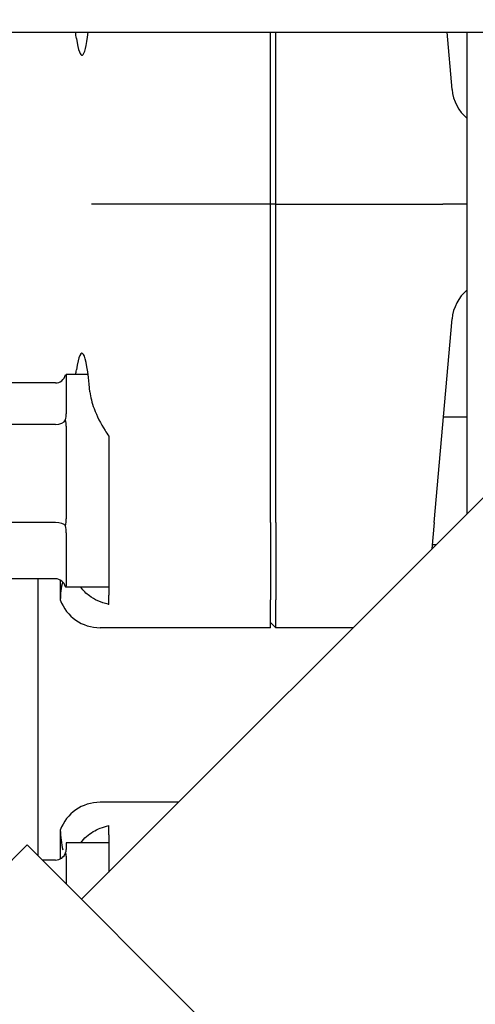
# Model space of a CAD drawing. Header units: inches. Extents: x 18 to 846, y -44 to 561.
# Tile 311 of 637: x 338.52 to 339.86, y 483 to 485.89. Entities that reach past the tile are written whole.
import ezdxf

# ---------------------------------------------------------------- set-up
doc = ezdxf.new("R2010")
doc.units = ezdxf.units.IN
doc.header["$LTSCALE"] = 24
doc.header["$MEASUREMENT"] = 0
doc.layers.add('Dimension (ANSI)', color=7, linetype='Continuous', lineweight=25)
doc.layers.add('Visible (ANSI)', color=7, linetype='Continuous', lineweight=30)
doc.styles.add('Note Text (ANSI)', font='tahoma.ttf')
doc.dimstyles.new('SB Fraction-16 (ANSI)', dxfattribs={"dimscale": 24, "dimtxt": 0.125, "dimasz": 0.098425, "dimexe": 0.125, "dimexo": 0.0625, "dimgap": 0.031496, "dimtad": 0, "dimtih": 1, "dimtoh": 1, "dimdec": 4, "dimrnd": 1e-08, "dimzin": 0, "dimdsep": 46, "dimlunit": 5, "dimtxsty": 'Note Text (ANSI)', "dimcen": 0.09, "dimdle": 0.393701, "dimclrd": 256, "dimclre": 256, "dimclrt": 256, "dimadec": 0, "dimazin": 3, "dimtfac": 0.96, "dimtofl": 0, "dimtmove": 0, "dimatfit": 3, "dimfxl": 1, "dimfrac": 2, "dimtolj": 1, "dimtzin": 12, "dimlwd": -1, "dimlwe": -1, "dimarcsym": 0})

# ---------------------------------------------------------------- blocks, each defined once
blk = doc.blocks.new('*D18')
at = {"layer": 'Defpoints', "color": 0, "transparency": 16777216}
for p in [(349.6784, 522.0867), (260.8595, 408.0867), (349.6784, 408.0867)]:
    blk.add_point(p, dxfattribs=at)
at = {"layer": 'Dimension (ANSI)', "transparency": 16777216}
for p, q in [((348.1784, 522.0867), (257.8595, 522.0867)), ((260.8595, 519.7245), (260.8595, 464.3476)), ((260.8595, 410.4489), (260.8595, 459.8257)), ((348.1784, 408.0867), (257.8595, 408.0867))]:
    blk.add_line(p, q, dxfattribs=at)
for points in [[(260.4658, 519.7245), (261.2532, 519.7245), (260.8595, 522.0867)], [(260.4658, 410.4489), (261.2532, 410.4489), (260.8595, 408.0867)]]:
    blk.add_solid(points, dxfattribs=at)
at = {"layer": 'Dimension (ANSI)', "transparency": 16777216, "insert": (257.7598, 463.5917), "char_height": 3, "attachment_point": 1, "style": 'Note Text (ANSI)'}
blk.add_mtext('\\A1;114', dxfattribs=at)

msp = doc.modelspace()

# ---------------------------------------------------------------- linework, layer by layer
at = {"layer": 'Visible (ANSI)'}
for p, q in [((334.17313, 485.85618), (339.88439, 485.85618)), ((339.25939, 485.35094), (339.25939, 485.85618)), ((339.27501, 485.35094), (339.27501, 485.85618)), ((339.79241, 485.68787), (339.77768, 485.85618)), ((339.83689, 484.44239), (339.83689, 485.85618)), ((341.0468, 485.6523), (338.70424, 483.30974)), ((338.85778, 485.35094), (338.73318, 485.35094)), ((339.25939, 485.35094), (338.85778, 485.35094)), ((339.27501, 485.35094), (339.25939, 485.35094)), ((339.25939, 484.41623), (339.25939, 485.35094)), ((339.27501, 484.41623), (339.27501, 485.35094)), ((339.27501, 485.35094), (339.69736, 485.35094)), ((339.69736, 485.35094), (339.7655, 485.35094)), ((339.83689, 485.35094), (339.7655, 485.35094)), ((339.74011, 484.41623), (339.79241, 485.01402)), ((338.65939, 484.85094), (338.65939, 484.73578)), ((338.72361, 484.85094), (338.65939, 484.85094)), ((338.62814, 484.82602), (338.41935, 484.82602)), ((339.83689, 484.72594), (339.76721, 484.72594)), ((338.62814, 484.70402), (338.41935, 484.70402)), ((338.65939, 484.69865), (338.65939, 484.42726)), ((338.62814, 484.41644), (338.41935, 484.41644)), ((338.78439, 484.41839), (338.78439, 484.27236)), ((339.25939, 484.41623), (339.25939, 484.18897)), ((339.27501, 484.41623), (339.27501, 484.18897)), ((339.74011, 484.41623), (339.73334, 484.33884)), ((338.65939, 484.38619), (338.65939, 484.22993)), ((339.74544, 484.35094), (339.7344, 484.35094)), ((338.62814, 484.25087), (338.41935, 484.25087)), ((338.57643, 484.25087), (338.57643, 483.43756)), ((338.78439, 484.25692), (338.78439, 484.20285)), ((338.64203, 484.24712), (338.64203, 484.18866)), ((338.65939, 484.22598), (338.65939, 484.22594)), ((338.78439, 484.22594), (338.65939, 484.22594)), ((338.78439, 484.17566), (338.78439, 484.20285)), ((339.25939, 484.10719), (339.25939, 484.18897)), ((339.27501, 484.10719), (339.27501, 484.18897)), ((339.25939, 484.10719), (338.75891, 484.10719)), ((339.27501, 484.10719), (339.25939, 484.12288)), ((339.50169, 484.10719), (339.27501, 484.10719)), ((338.98919, 483.59469), (338.75891, 483.59469)), ((338.78439, 483.49904), (338.78439, 483.52623)), ((338.64203, 483.51322), (338.64203, 483.42848)), ((338.78439, 483.49904), (338.78439, 483.44497)), ((338.03709, 482.96149), (338.54479, 483.4692)), ((340.2072, 481.80679), (338.54479, 483.4692)), ((338.65939, 483.47594), (338.65939, 483.4555)), ((338.78439, 483.47594), (338.65939, 483.47594)), ((338.62814, 483.42507), (338.58892, 483.42507)), ((338.65939, 483.43634), (338.65939, 483.3546)), ((338.78439, 483.42953), (338.78439, 483.38989))]:
    msp.add_line(p, q, dxfattribs=at)
for centre, start, end in [((339.91693, 485.69876), 185, 230.18), ((339.91693, 485.00312), 129.82, 175)]:
    msp.add_arc(centre, 0.125, start, end, dxfattribs=at)
for centre, major_axis, ratio, start_param, end_param in [((338.70547, 486.16344), (0, 0.375), 0.0874887, 2.6230455, 3.7520917), ((338.70547, 484.53844), (0, 0.375), 0.0874887, 5.4851792, 6.8017325), ((338.62814, 484.86197), (0, -0.03595), 0.8693335, 0, 1.2241495), ((338.62814, 484.72472), (0.03125, 0), 0.662309, 4.712389, 5.9365385), ((338.62814, 484.40119), (0.03125, 0), 0.4879975, 0.3466468, 1.5707963), ((338.62814, 484.21492), (0, -0.03595), 0.8693335, 1.9174431, 3.1415927), ((338.75987, 484.23267), (-0.08906, -0.08906), 0.9924325, 5.8523356, 7.0647854), ((338.75987, 483.46922), (-0.08906, 0.08906), 0.9924325, 5.5015852, 6.7140351), ((338.62814, 483.45778), (0, -0.0327), 0.9555533, 0, 1.2241495)]:
    msp.add_ellipse(centre, major_axis=major_axis, ratio=ratio, start_param=start_param, end_param=end_param, dxfattribs=at)
for points in [[(338.68921, 485.83774), (338.68834, 485.84344), (338.68737, 485.84959), (338.6864, 485.85618)], [(338.68718, 484.85094), (338.68788, 484.85558), (338.68857, 484.85999), (338.68921, 484.86415)], [(338.65939, 484.85091), (338.65939, 484.8508), (338.6589, 484.85041), (338.65753, 484.84975)], [(338.65753, 484.71769), (338.6589, 484.72393), (338.65939, 484.73017), (338.65939, 484.73578)], [(338.65939, 484.69865), (338.65939, 484.70486), (338.6589, 484.71144), (338.65753, 484.71769)], [(338.65753, 484.40638), (338.6589, 484.41329), (338.65939, 484.4205), (338.65939, 484.42726)], [(338.65939, 484.38619), (338.65939, 484.3925), (338.6589, 484.39947), (338.65753, 484.40638)], [(338.78439, 484.27236), (338.78416, 484.26705), (338.78416, 484.2619), (338.78439, 484.25692)], [(338.64847, 484.24222), (338.6444, 484.22502), (338.64203, 484.20665), (338.64203, 484.18866)], [(338.65753, 484.22713), (338.6589, 484.2278), (338.65939, 484.22878), (338.65939, 484.22993)], [(338.65939, 484.22598), (338.65939, 484.22608), (338.6589, 484.22647), (338.65753, 484.22713)], [(338.64203, 483.51322), (338.64203, 483.49358), (338.64486, 483.47346), (338.64964, 483.45492)], [(338.65753, 483.44666), (338.6589, 483.44988), (338.65939, 483.45292), (338.65939, 483.4555)], [(338.65939, 483.43634), (338.65939, 483.43986), (338.6589, 483.44344), (338.65753, 483.44666)], [(338.78439, 483.44497), (338.78416, 483.43999), (338.78416, 483.43483), (338.78439, 483.42953)]]:
    msp.add_open_spline(points, degree=3, dxfattribs=at)
for points, knots in [([(338.72896, 484.80024), (338.73025, 484.7851), (338.73465, 484.76816), (338.74935, 484.72914), (338.76073, 484.70673), (338.77666, 484.681), (338.78038, 484.67529), (338.78439, 484.66955)], [0.55181372, 0.55181372, 0.55181372, 0.55181372, 0.71000954, 0.71000954, 0.90366002, 0.90366002, 0.95550669, 0.95550669, 0.95550669, 0.95550669]), ([(338.78439, 484.17566), (338.78385, 484.17578), (338.78331, 484.1759), (338.76143, 484.18086), (338.74174, 484.19008), (338.71812, 484.20754), (338.70933, 484.216), (338.70199, 484.22595)], [1.27338526, 1.27338526, 1.27338526, 1.27338526, 1.27873688, 1.27873688, 1.4959744, 1.4959744, 1.6337228, 1.6337228, 1.6337228, 1.6337228]), ([(346.55343, 483.83668), (345.99443, 483.83668), (345.43582, 483.74662), (344.30616, 483.38268), (343.73772, 483.09572), (342.56787, 482.28949), (341.97494, 481.74083), (340.87033, 480.44267), (340.35841, 479.69287), (339.49164, 478.13937), (339.12486, 477.35822), (338.79524, 476.52418)], [0, 0, 0, 0, 0.15971341, 0.15971341, 0.33184309, 0.33184309, 0.53126196, 0.53126196, 0.73068083, 0.73068083, 0.90192342, 0.90192342, 0.90192342, 0.90192342]), ([(338.70199, 483.47594), (338.71195, 483.48948), (338.72472, 483.50036), (338.7507, 483.51581), (338.76694, 483.52244), (338.78439, 483.52623)], [0.72388666, 0.72388666, 0.72388666, 0.72388666, 0.91166133, 0.91166133, 1.08359589, 1.08359589, 1.08359589, 1.08359589])]:
    msp.add_open_spline(points, degree=3, knots=knots, dxfattribs=at)
msp.add_rational_spline([(338.78439, 484.66955), (338.78439, 484.5447), (338.78439, 484.41839)], [0.999914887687, 0.999912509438, 0.999993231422], degree=2, dxfattribs=at)

# ---------------------------------------------------------------- dimensions: what is measured, and where the dimension line sits
at = {"layer": 'Dimension (ANSI)'}
dim = msp.add_linear_dim(base=(260.85953, 408.08668), p1=(349.67843, 522.08668), p2=(349.67843, 408.08668), angle=90, dimstyle='SB Fraction-16 (ANSI)', override={"dimgap": 0.031496, "dimdec": 4, "dimtol": 0, "dimlim": 0, "dimtp": 0, "dimtm": 0, "dimtdec": 2, "dimatfit": 1}, dxfattribs=at)
dim.commit()
dim.dimension.update_dxf_attribs({"geometry": '*D18', "text_midpoint": (260.85953, 462.08668), "dimtype": 160})

doc.saveas('drawing.dxf')
